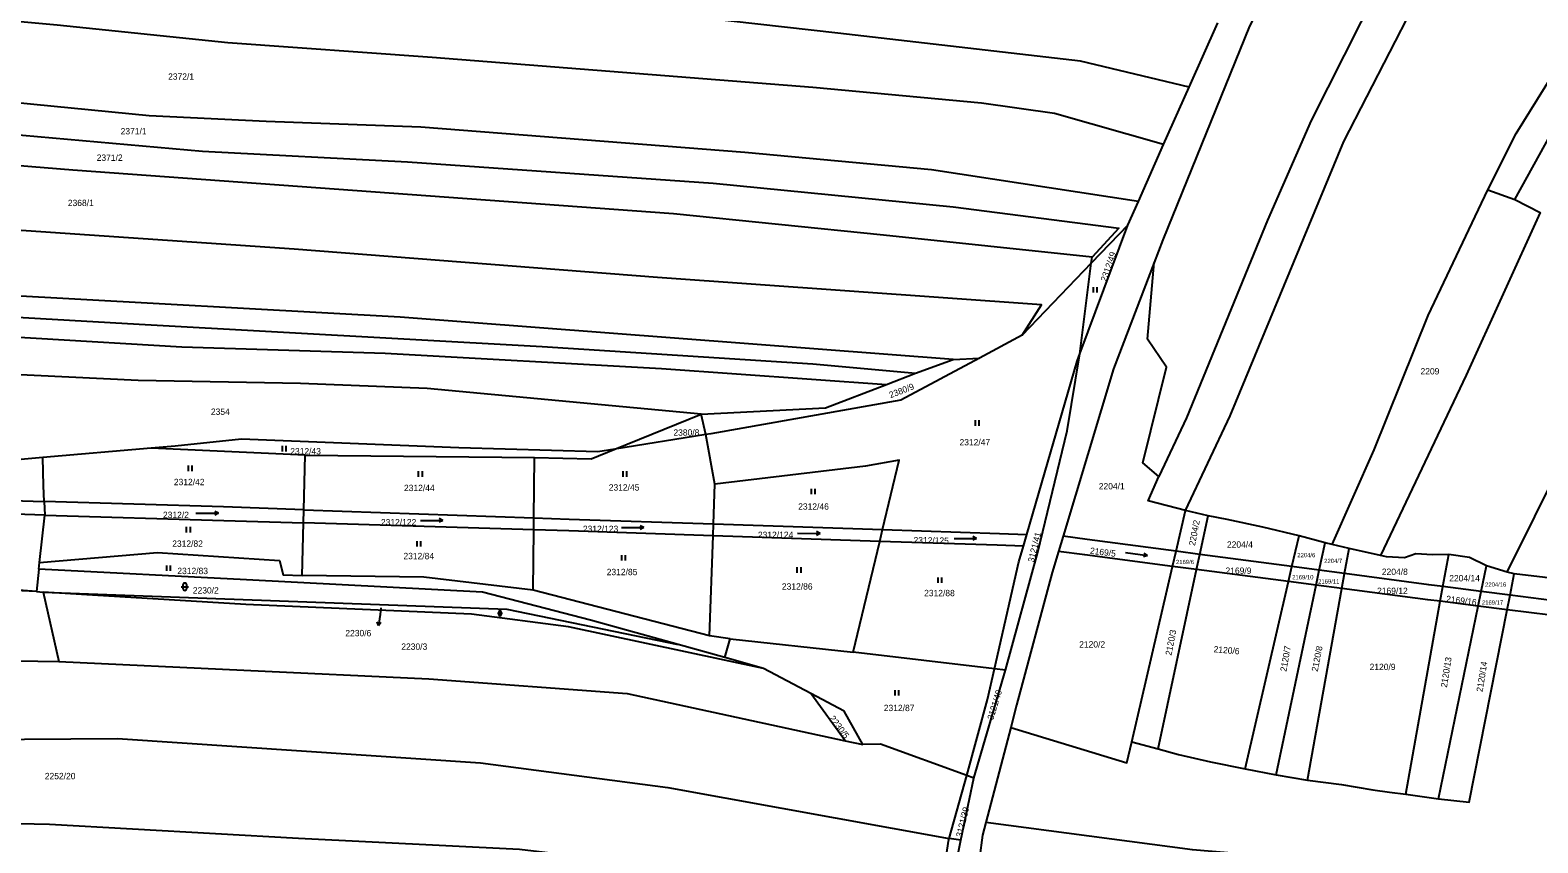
# Model space of a CAD drawing. Extents: x -776734 to -748832, y -1118122 to -976986.
# Drawn here: x -753881.8 to -753477.6, y -1116083.5 to -1115865.6 of the extents above; entities that cross this region are included whole.
import ezdxf

# ---------------------------------------------------------------- set-up
doc = ezdxf.new("R2010")
doc.units = 0
for name, color, linetype in [('KM_Hranice parcel', 7, 'Continuous'), ('KM_Parcelní čísla', 7, 'Continuous'), ('KM_Pop  PČ popisy', 7, 'Continuous'), ('KM_Značky kultur', 7, 'Continuous')]:
    doc.layers.add(name, color=color, linetype=linetype)

msp = doc.modelspace()

# ---------------------------------------------------------------- linework, layer by layer
at = {"layer": 'KM_Hranice parcel'}
for p, q in [((-753571.08, -1115880.91), (-753563.39, -1115863.62)), ((-753577.9, -1115896.29), (-753571.08, -1115880.91)), ((-753584.66, -1115911.51), (-753577.9, -1115896.29)), ((-753587.47, -1115917.84), (-753584.66, -1115911.51)), ((-753490.94, -1115908.37), (-753483.74, -1115911.02)), ((-753600.32, -1115952.33), (-753587.47, -1115917.84)), ((-753587.47, -1115917.84), (-753597.27, -1115928.05)), ((-753597.27, -1115928.05), (-753597.07, -1115926.43)), ((-753597.27, -1115928.05), (-753615.81, -1115947.38)), ((-753600.32, -1115952.33), (-753597.27, -1115928.05)), ((-753615.81, -1115947.38), (-753627.26, -1115953.5)), ((-753644.38, -1115957.57), (-753634.31, -1115953.88)), ((-753634.31, -1115953.88), (-753627.26, -1115953.5)), ((-753652.17, -1115960.57), (-753644.38, -1115957.57)), ((-753725.01, -1115977.92), (-753701.84, -1115968.54)), ((-753700.66, -1115974), (-753701.84, -1115968.54)), ((-753700.66, -1115974), (-753725.01, -1115977.92)), ((-753698.18, -1115987.28), (-753700.66, -1115974)), ((-753849.36, -1115977.69), (-753878.37, -1115980.16)), ((-753808.06, -1115979.58), (-753849.36, -1115977.69)), ((-753808.42, -1115994.17), (-753808.06, -1115979.58)), ((-753808.06, -1115979.58), (-753746.56, -1115980.16)), ((-753746.74, -1115996.34), (-753746.56, -1115980.16)), ((-753698.56, -1115997.97), (-753698.18, -1115987.28)), ((-753878.03, -1115991.94), (-753877.86, -1115995.59)), ((-753879.28, -1116008.36), (-753877.86, -1115995.59)), ((-753808.51, -1115997.69), (-753808.42, -1115994.17)), ((-753808.42, -1115994.17), (-753746.74, -1115996.34)), ((-753746.78, -1115999.55), (-753746.74, -1115996.34)), ((-753574.53, -1116005.3), (-753571.99, -1115994.34)), ((-753565.97, -1115995.8), (-753571.99, -1115994.34)), ((-753568.18, -1116006.14), (-753565.97, -1115995.8)), ((-753808.85, -1116011.8), (-753808.51, -1115997.69)), ((-753746.78, -1115999.55), (-753808.51, -1115997.69)), ((-753746.96, -1116015.77), (-753746.78, -1115999.55)), ((-753698.67, -1116001.14), (-753698.56, -1115997.97)), ((-753698.56, -1115997.97), (-753653.25, -1115999.5)), ((-753654, -1116002.65), (-753653.25, -1115999.5)), ((-753699.61, -1116027.97), (-753698.67, -1116001.14)), ((-753654, -1116002.65), (-753698.67, -1116001.14)), ((-753661.12, -1116032.34), (-753654, -1116002.65)), ((-753615.44, -1116003.95), (-753614.52, -1116000.8)), ((-753604.85, -1116001.28), (-753606.08, -1116005.37)), ((-753543.47, -1116009.41), (-753541.56, -1116001.18)), ((-753534.59, -1116003.04), (-753541.56, -1116001.18)), ((-753536.14, -1116010.38), (-753534.59, -1116003.04)), ((-753532.67, -1116003.47), (-753534.59, -1116003.04)), ((-753528.16, -1116004.55), (-753532.67, -1116003.47)), ((-753529.37, -1116011.28), (-753528.16, -1116004.55)), ((-753519.78, -1116006.45), (-753528.16, -1116004.55)), ((-753879.48, -1116010.13), (-753879.28, -1116008.36)), ((-753575.47, -1116009.37), (-753574.53, -1116005.3)), ((-753568.18, -1116006.14), (-753574.53, -1116005.3)), ((-753569.05, -1116010.21), (-753568.18, -1116006.14)), ((-753543.47, -1116009.41), (-753568.18, -1116006.14)), ((-753502.99, -1116014.76), (-753501.44, -1116006.14)), ((-753880.11, -1116016.14), (-753945.75, -1116011.1)), ((-753879.48, -1116010.13), (-753880.11, -1116016.14)), ((-753586.4, -1116056.45), (-753575.47, -1116009.37)), ((-753579.33, -1116058.29), (-753569.05, -1116010.21)), ((-753569.05, -1116010.21), (-753575.47, -1116009.37)), ((-753544.4, -1116013.43), (-753569.05, -1116010.21)), ((-753544.4, -1116013.43), (-753543.47, -1116009.41)), ((-753536.14, -1116010.38), (-753543.47, -1116009.41)), ((-753536.99, -1116014.4), (-753536.14, -1116010.38)), ((-753529.37, -1116011.28), (-753536.14, -1116010.38)), ((-753530.09, -1116015.3), (-753529.37, -1116011.28)), ((-753492.72, -1116016.08), (-753491.36, -1116009.22)), ((-753485.8, -1116010.88), (-753491.36, -1116009.22)), ((-753483.87, -1116011.33), (-753485.8, -1116010.88)), ((-753485, -1116017.07), (-753483.87, -1116011.33)), ((-753880.11, -1116016.14), (-753878.26, -1116016.25)), ((-753878.26, -1116016.25), (-753874.06, -1116034.91)), ((-753699.61, -1116027.97), (-753746.96, -1116015.77)), ((-753556.01, -1116063.62), (-753544.4, -1116013.43)), ((-753547.73, -1116065.21), (-753536.99, -1116014.4)), ((-753536.99, -1116014.4), (-753544.4, -1116013.43)), ((-753539.33, -1116066.64), (-753530.09, -1116015.3)), ((-753530.09, -1116015.3), (-753536.99, -1116014.4)), ((-753503.7, -1116018.73), (-753502.99, -1116014.76)), ((-753492.72, -1116016.08), (-753502.99, -1116014.76)), ((-753493.53, -1116020.02), (-753492.72, -1116016.08)), ((-753485, -1116017.07), (-753492.72, -1116016.08)), ((-753512.99, -1116070.44), (-753503.7, -1116018.73)), ((-753504.22, -1116071.69), (-753493.53, -1116020.02)), ((-753493.53, -1116020.02), (-753503.7, -1116018.73)), ((-753485.78, -1116021), (-753493.53, -1116020.02)), ((-753485.78, -1116021), (-753485, -1116017.07)), ((-753459.28, -1116020.37), (-753485, -1116017.07)), ((-753460.1, -1116024.25), (-753485.78, -1116021)), ((-753694.12, -1116028.76), (-753699.61, -1116027.97)), ((-753695.56, -1116033.79), (-753694.12, -1116028.76)), ((-753694.12, -1116028.76), (-753661.12, -1116032.34)), ((-753695.56, -1116033.79), (-753708.02, -1116030.32)), ((-753623.23, -1116036.86), (-753661.12, -1116032.34)), ((-753985.44, -1116033.05), (-753874.06, -1116034.91)), ((-753874.06, -1116034.91), (-753774.88, -1116039.49)), ((-753685.13, -1116036.7), (-753695.56, -1116033.79)), ((-753672.45, -1116043.44), (-753685.13, -1116036.7)), ((-753620.32, -1116037.2), (-753623.23, -1116036.86)), ((-753628.77, -1116066.17), (-753620.32, -1116037.2)), ((-753663.27, -1116056.11), (-753672.45, -1116043.44)), ((-753618.85, -1116052.54), (-753625.53, -1116078.04)), ((-753663.27, -1116056.11), (-753658.51, -1116057.14)), ((-753586.4, -1116056.45), (-753579.33, -1116058.29)), ((-753556.01, -1116063.62), (-753547.73, -1116065.21)), ((-753547.73, -1116065.21), (-753539.33, -1116066.64)), ((-753635.35, -1116082.33), (-753630.68, -1116065.41)), ((-753632.22, -1116082.74), (-753628.77, -1116066.17)), ((-753628.77, -1116066.17), (-753630.68, -1116065.41)), ((-753512.99, -1116070.44), (-753504.22, -1116071.69)), ((-753636.1, -1116102.27), (-753632.22, -1116082.74)), ((-753632.22, -1116082.74), (-753635.35, -1116082.33))]:
    msp.add_line(p, q, dxfattribs=at)
for points in [[(-753571.99, -1115994.34), (-753560.01, -1115968.98), (-753529.56, -1115895.4), (-753511.09, -1115859.55), (-753480.53, -1115804.68), (-753460.3, -1115774.43), (-753437.55, -1115744.63), (-753414.67, -1115716.92)], [(-753490.94, -1115908.37), (-753483.39, -1115893.34), (-753471.89, -1115874.85), (-753451.6, -1115839.18), (-753429.91, -1115806.89), (-753403.78, -1115772.61), (-753383.53, -1115749.46)], [(-753458.14, -1115752.36), (-753476.2, -1115778.74), (-753488.13, -1115797.43), (-753516.15, -1115845.88), (-753538.36, -1115889.85), (-753550.01, -1115916.54), (-753571.71, -1115969.55), (-753579.2, -1115985.28)], [(-753483.74, -1115911.02), (-753469.02, -1115884.41), (-753445.31, -1115843.67), (-753414.14, -1115798.2), (-753397.25, -1115774.79), (-753378.5, -1115754.66)], [(-753501.19, -1115763.06), (-753520.91, -1115796.56), (-753554.83, -1115864.52), (-753578.1, -1115921.85), (-753580.41, -1115927.88)], [(-753485.8, -1116010.88), (-753463.55, -1115966.12), (-753452.66, -1115941.63), (-753441.17, -1115921.59), (-753422.44, -1115892.78), (-753407.91, -1115868.42), (-753388.24, -1115839.27), (-753358.2, -1115801.88), (-753345.43, -1115788.84)], [(-753571.08, -1115880.91), (-753600.14, -1115873.86), (-753665.25, -1115866.36), (-753708.1, -1115861.57), (-753770.02, -1115856.61), (-753840.63, -1115851.28), (-753906.64, -1115844.01), (-753982.49, -1115836.74), (-754094.79, -1115826.98)], [(-753577.9, -1115896.29), (-753607.12, -1115887.93), (-753626.68, -1115885.18), (-753671.92, -1115880.94), (-753774.03, -1115872.92), (-753828.77, -1115869), (-753874.56, -1115864.28), (-753950.35, -1115857.27), (-754060.97, -1115848.08), (-754093.51, -1115845.09), (-754127.86, -1115840.84)], [(-753584.66, -1115911.51), (-753640.14, -1115903.08), (-753690.16, -1115898.36), (-753777.02, -1115891.63), (-753818.47, -1115890.09), (-753849.84, -1115888.56), (-753975.46, -1115876.24), (-754062.63, -1115868.93), (-754104.58, -1115865.38), (-754156.97, -1115858.77)], [(-754166.91, -1115867.23), (-754105.63, -1115874.54), (-754039.24, -1115880.55), (-753920.1, -1115890.53), (-753835.53, -1115898.05), (-753780.61, -1115900.91), (-753698.63, -1115906.65), (-753634.28, -1115912.94), (-753589.88, -1115918.68), (-753597.07, -1115926.43)], [(-753597.07, -1115926.43), (-753653.01, -1115920.53), (-753709.25, -1115914.86), (-753870.37, -1115903.11), (-754015.42, -1115891.37), (-754085.69, -1115885.59), (-754178.82, -1115877.44)], [(-753615.81, -1115947.38), (-753610.67, -1115939.22), (-753713.61, -1115931.92), (-753810.99, -1115924.35), (-753906.45, -1115917.81), (-753997.43, -1115911.53), (-754129.41, -1115901.4), (-754187.71, -1115897.82), (-754213.34, -1115895.19)], [(-753532.67, -1116003.47), (-753521.41, -1115978.15), (-753507, -1115942.07), (-753490.94, -1115908.37)], [(-753483.74, -1115911.02), (-753476.91, -1115914.52), (-753496.79, -1115958.09), (-753519.78, -1116006.45)], [(-753634.31, -1115953.88), (-753782.57, -1115942.57), (-753889.17, -1115936.67), (-754003.5, -1115930.04), (-754113.87, -1115922.18), (-754186.37, -1115919.15), (-754252.67, -1115914.01)], [(-754263.97, -1115919.17), (-754191.45, -1115924.86), (-754121.71, -1115927.28), (-754050.03, -1115932.73), (-753953.82, -1115938.65), (-753852.54, -1115944.45), (-753744.49, -1115950.38), (-753671.97, -1115955.09), (-753644.38, -1115957.57)], [(-754275.03, -1115924.54), (-754188.86, -1115931.02), (-754119.84, -1115932.35), (-754015.78, -1115939.84), (-753919.33, -1115945.89), (-753841.13, -1115950.48), (-753786.6, -1115952.19), (-753712.47, -1115956.3), (-753652.17, -1115960.57)], [(-753580.41, -1115927.88), (-753591.3, -1115956.36), (-753604.85, -1116001.28)], [(-753579.2, -1115985.28), (-753583.42, -1115981.56), (-753577.12, -1115955.95), (-753582.18, -1115948.47), (-753580.41, -1115927.88)], [(-753701.84, -1115968.54), (-753775.32, -1115961.64), (-753809.26, -1115960.34), (-753852.8, -1115959.54), (-753955.19, -1115954.63)], [(-753627.26, -1115953.5), (-753648.37, -1115964.78), (-753699.32, -1115973.78), (-753700.66, -1115974)], [(-753620.32, -1116037.2), (-753611.58, -1116005.52), (-753603.71, -1115973.02), (-753600.32, -1115952.33)], [(-753614.52, -1116000.8), (-753601.06, -1115954.31), (-753600.32, -1115952.33)], [(-753701.84, -1115968.54), (-753668.57, -1115966.86), (-753652.17, -1115960.57)], [(-753725.01, -1115977.92), (-753729.56, -1115978.65), (-753766.89, -1115977.54), (-753825.11, -1115975.28), (-753842.88, -1115977.14), (-753849.36, -1115977.69)], [(-753878.37, -1115980.16), (-753883.31, -1115980.58), (-753908.48, -1115983.01), (-753930.35, -1115981.03), (-753943.32, -1115978.26)], [(-753878.03, -1115991.94), (-753878.23, -1115987.75), (-753878.37, -1115980.16)], [(-753746.56, -1115980.16), (-753731.38, -1115980.55), (-753725.01, -1115977.92)], [(-753653.25, -1115999.5), (-753648.78, -1115980.84), (-753657.79, -1115982.49), (-753698.18, -1115987.28)], [(-753571.99, -1115994.34), (-753582.01, -1115991.75), (-753579.2, -1115985.28)], [(-753944.17, -1115989.6), (-753898.48, -1115991.32), (-753878.03, -1115991.94)], [(-753808.42, -1115994.17), (-753829.91, -1115993.41), (-753878.03, -1115991.94)], [(-753877.86, -1115995.59), (-753902.09, -1115994.85), (-753944.46, -1115993.59)], [(-753877.86, -1115995.59), (-753829.82, -1115997.05), (-753808.51, -1115997.69)], [(-753746.74, -1115996.34), (-753737.28, -1115996.67), (-753698.56, -1115997.97)], [(-753541.56, -1116001.18), (-753551.3, -1115998.83), (-753560.88, -1115996.75), (-753565.97, -1115995.8)], [(-753698.67, -1116001.14), (-753737.35, -1115999.83), (-753746.78, -1115999.55)], [(-753653.25, -1115999.5), (-753621.88, -1116000.55), (-753614.52, -1116000.8)], [(-753615.44, -1116003.95), (-753622.55, -1116003.71), (-753654, -1116002.65)], [(-753623.23, -1116036.86), (-753616.66, -1116008.18), (-753615.44, -1116003.95)], [(-753574.53, -1116005.3), (-753598.35, -1116002.14), (-753604.85, -1116001.28)], [(-753879.28, -1116008.36), (-753847.68, -1116005.63), (-753814.97, -1116007.82), (-753813.98, -1116011.61), (-753808.85, -1116011.8)], [(-753606.08, -1116005.37), (-753607.77, -1116010.96), (-753617.29, -1116046.58), (-753618.85, -1116052.54)], [(-753575.47, -1116009.37), (-753598.98, -1116006.3), (-753606.08, -1116005.37)], [(-753501.44, -1116006.14), (-753505.82, -1116006.23), (-753510.25, -1116006.04), (-753513.29, -1116007.04), (-753518.14, -1116006.83), (-753519.78, -1116006.45)], [(-753491.36, -1116009.22), (-753495.86, -1116006.99), (-753501.44, -1116006.14)], [(-753880.11, -1116016.14), (-753961.19, -1116012.35), (-753987.84, -1116010.97)], [(-753708.02, -1116030.32), (-753731.53, -1116023.77), (-753760.51, -1116016.29), (-753823.82, -1116013), (-753879.48, -1116010.13)], [(-753746.96, -1116015.77), (-753776.22, -1116012.28), (-753808.85, -1116011.8)], [(-753502.99, -1116014.76), (-753506.82, -1116014.27), (-753529.37, -1116011.28)], [(-753463.76, -1116013.84), (-753466.06, -1116013.35), (-753475.6, -1116012.38), (-753483.87, -1116011.33)], [(-753878.26, -1116016.25), (-753753.95, -1116020.8), (-753708.02, -1116030.32)], [(-753685.13, -1116036.7), (-753737.45, -1116025.59), (-753763.42, -1116022.17), (-753823.96, -1116019.56), (-753878.26, -1116016.25)], [(-753503.7, -1116018.73), (-753507.01, -1116018.31), (-753530.09, -1116015.3)], [(-753504.22, -1116071.69), (-753495.95, -1116072.61), (-753485.78, -1116021)], [(-753630.68, -1116065.41), (-753625.11, -1116045.05), (-753623.23, -1116036.86)], [(-753774.88, -1116039.49), (-753721.69, -1116043.44), (-753663.27, -1116056.11)], [(-753658.51, -1116057.14), (-753663.49, -1116048.21), (-753672.45, -1116043.44)], [(-753618.85, -1116052.54), (-753587.77, -1116062.06), (-753586.4, -1116056.45)], [(-754103.29, -1116054.43), (-754033.2, -1116054.99), (-753895.91, -1116055.76), (-753858.39, -1116055.53), (-753761.08, -1116062.05), (-753710.82, -1116068.63), (-753635.35, -1116082.33)], [(-753630.68, -1116065.41), (-753653.81, -1116057.04), (-753658.51, -1116057.14)], [(-753579.33, -1116058.29), (-753573.91, -1116059.84), (-753565.35, -1116061.77), (-753556.01, -1116063.62)], [(-753539.33, -1116066.64), (-753530.22, -1116067.87), (-753521.75, -1116069.28), (-753517.3, -1116069.91), (-753512.99, -1116070.44)], [(-753638.32, -1116101.89), (-753701.48, -1116091.04), (-753750.62, -1116085.3), (-753809.83, -1116082.29), (-753876.57, -1116078.54), (-753901.31, -1116078), (-754026.99, -1116076.59), (-754105.4, -1116075.45)], [(-753625.53, -1116078.04), (-753626.42, -1116081.45), (-753627.28, -1116087.49)], [(-753168.75, -1116115.97), (-753242.21, -1116108.42), (-753300.95, -1116105.55), (-753330.68, -1116104.81), (-753441.7, -1116095.03), (-753454.35, -1116094.38), (-753494.58, -1116091.42), (-753528.47, -1116088.82), (-753529.59, -1116088.71), (-753535.29, -1116088.28), (-753570.1, -1116085.34), (-753625.53, -1116078.04)], [(-753638.32, -1116101.89), (-753635.55, -1116083.05), (-753635.35, -1116082.33)]]:
    msp.add_lwpolyline(points, dxfattribs=at)
at = {"layer": 'KM_Pop  PČ popisy'}
for p, q in [((-753787.72, -1116020.48), (-753787.97, -1116022.28)), ((-753788.388, -1116025.252), (-753788.744, -1116024.19)), ((-753787.97, -1116022.28), (-753788.388, -1116025.252)), ((-753788.388, -1116025.252), (-753787.752, -1116024.33))]:
    msp.add_line(p, q, dxfattribs=at)
at = {"layer": 'KM_Značky kultur'}
for p, q in [((-753596.711, -1115935.96), (-753596.711, -1115934.46)), ((-753595.71, -1115935.96), (-753595.71, -1115934.46)), ((-753628.361, -1115971.66), (-753628.361, -1115970.16)), ((-753627.36, -1115971.66), (-753627.36, -1115970.16)), ((-753814.161, -1115978.58), (-753814.161, -1115977.08)), ((-753813.16, -1115978.58), (-753813.16, -1115977.08)), ((-753839.341, -1115983.82), (-753839.341, -1115982.32)), ((-753838.34, -1115983.82), (-753838.34, -1115982.32)), ((-753777.621, -1115985.35), (-753777.621, -1115983.85)), ((-753776.62, -1115985.35), (-753776.62, -1115983.85)), ((-753722.791, -1115985.31), (-753722.791, -1115983.81)), ((-753721.79, -1115985.31), (-753721.79, -1115983.81)), ((-753672.271, -1115990.04), (-753672.271, -1115988.54)), ((-753671.27, -1115990.04), (-753671.27, -1115988.54)), ((-753837.323, -1115995.129), (-753831.323, -1115995.129)), ((-753831.323, -1115995.129), (-753832.3, -1115994.627)), ((-753831.323, -1115995.129), (-753832.3, -1115995.63)), ((-753771.163, -1115997.039), (-753772.14, -1115996.537)), ((-753839.831, -1116000.3), (-753839.831, -1115998.8)), ((-753838.83, -1116000.3), (-753838.83, -1115998.8)), ((-753777.163, -1115997.039), (-753771.163, -1115997.039)), ((-753771.163, -1115997.039), (-753772.14, -1115997.54)), ((-753723.253, -1115998.979), (-753717.253, -1115998.979)), ((-753717.253, -1115998.979), (-753718.23, -1115998.477)), ((-753717.253, -1115998.979), (-753718.23, -1115999.48)), ((-753676.003, -1116000.457), (-753670.003, -1116000.561)), ((-753670.003, -1116000.561), (-753670.989, -1116001.046)), ((-753670.003, -1116000.561), (-753670.972, -1116000.043)), ((-753778.041, -1116004.07), (-753778.041, -1116002.57)), ((-753777.04, -1116004.07), (-753777.04, -1116002.57)), ((-753634.043, -1116001.859), (-753628.043, -1116001.859)), ((-753628.043, -1116001.859), (-753629.02, -1116001.357)), ((-753628.043, -1116001.859), (-753629.02, -1116002.36)), ((-753723.171, -1116007.83), (-753723.171, -1116006.33)), ((-753722.17, -1116007.83), (-753722.17, -1116006.33)), ((-753588.145, -1116005.633), (-753582.203, -1116006.468)), ((-753582.203, -1116006.468), (-753583.241, -1116006.829)), ((-753582.203, -1116006.468), (-753583.101, -1116005.836)), ((-753845.111, -1116010.59), (-753845.111, -1116009.09)), ((-753844.11, -1116010.59), (-753844.11, -1116009.09)), ((-753676.101, -1116011.11), (-753676.101, -1116009.61)), ((-753675.1, -1116011.11), (-753675.1, -1116009.61)), ((-753638.321, -1116013.81), (-753638.321, -1116012.31)), ((-753637.32, -1116013.81), (-753637.32, -1116012.31)), ((-753841.311, -1116014.821), (-753839.309, -1116014.821)), ((-753840.811, -1116014.321), (-753840.811, -1116015.322)), ((-753839.809, -1116015.322), (-753839.809, -1116014.321)), ((-753756.481, -1116021.931), (-753755.139, -1116021.931)), ((-753756.145, -1116021.595), (-753756.145, -1116022.266)), ((-753755.475, -1116022.266), (-753755.475, -1116021.595)), ((-753649.881, -1116044.02), (-753649.881, -1116042.52)), ((-753648.88, -1116044.02), (-753648.88, -1116042.52))]:
    msp.add_line(p, q, dxfattribs=at)
for centre, radius, start, end in [((-753840.31, -1116014.3209), 0.5, 0, 180), ((-753840.31, -1116015.3209), 0.5, 180, 359.987886), ((-753755.81, -1116021.5956), 0.335, 0, 180), ((-753755.81, -1116022.2656), 0.335, 180, 359.987886)]:
    msp.add_arc(centre, radius, start, end, dxfattribs=at)

# ---------------------------------------------------------------- texts
at = {"layer": 'KM_Parcelní čísla'}
for s, height, p in [('2372/1', 1.7, (-753844.79, -1115878.88)), ('2371/1', 1.7, (-753857.52, -1115893.54)), ('2371/2', 1.7, (-753863.94, -1115900.63)), ('2368/1', 1.7, (-753871.68, -1115912.76)), ('2209', 1.7, (-753509.01, -1115957.9)), ('2354', 1.7, (-753833.32, -1115968.74)), ('2380/8', 1.7, (-753709.31, -1115974.33)), ('2312/47', 1.7, (-753632.61, -1115976.93)), ('2312/43', 1.7, (-753812.04, -1115979.35)), ('2312/42', 1.7, (-753843.25, -1115987.59)), ('2312/44', 1.7, (-753781.55, -1115989.18)), ('2312/45', 1.7, (-753726.65, -1115989.04)), ('2204/1', 1.7, (-753595.27, -1115988.72)), ('2312/46', 1.7, (-753675.86, -1115994.16)), ('2312/2', 1.7, (-753846.17, -1115996.41)), ('2312/122', 1.7, (-753787.73, -1115998.36)), ('2312/123', 1.7, (-753733.58, -1116000.16)), ('2312/124', 1.7, (-753686.66, -1116001.76)), ('2312/82', 1.7, (-753843.69, -1116004.12)), ('2204/4', 1.7, (-753560.9, -1116004.35)), ('2312/84', 1.7, (-753781.7, -1116007.44)), ('2169/6', 1.14, (-753574.557, -1116008.75)), ('2204/6', 1.14, (-753542.047, -1116006.91)), ('2204/7', 1.14, (-753534.827, -1116008.46)), ('2312/83', 1.7, (-753842.32, -1116011.44)), ('2312/85', 1.7, (-753727.2, -1116011.72)), ('2169/9', 1.7, (-753561.29, -1116011.37)), ('2169/10', 1.14, (-753543.402, -1116012.83)), ('2204/8', 1.7, (-753519.37, -1116011.65)), ('2204/14', 1.7, (-753501.3, -1116013.38)), ('2230/2', 1.7, (-753838.16, -1116016.64)), ('2312/86', 1.7, (-753680.22, -1116015.59)), ('2312/88', 1.7, (-753642.1, -1116017.36)), ('2169/11', 1.14, (-753536.452, -1116013.97)), ('2169/12', 1.7, (-753520.65, -1116016.77)), ('2204/16', 1.14, (-753491.702, -1116014.8)), ('2169/17', 1.14, (-753492.532, -1116019.62)), ('2230/6', 1.7, (-753797.275, -1116028.098)), ('2230/3', 1.7, (-753782.27, -1116031.73)), ('2120/2', 1.7, (-753600.52, -1116031.12)), ('2120/9', 1.7, (-753522.66, -1116037.17)), ('2312/87', 1.7, (-753652.91, -1116048.17)), ('2252/20', 1.7, (-753877.85, -1116066.43))]:
    msp.add_text(s, height=height, dxfattribs=at).set_placement(p)
for s, rotation, p in [('2312/49', 71, (-753593.236, -1115933.156)), ('2380/9', 21, (-753651.095, -1115964.293)), ('3121/41', 76, (-753612.675, -1116008.395)), ('2204/2', 79, (-753569.485, -1116003.942)), ('2312/125', 359, (-753644.964, -1116003.169)), ('2169/5', 353, (-753597.713, -1116005.963)), ('2169/16', 353, (-753502.223, -1116018.873)), ('2120/3', 79, (-753575.785, -1116033.352)), ('2120/6', 355, (-753564.534, -1116032.376)), ('2120/7', 80, (-753544.982, -1116037.677)), ('2120/8', 79, (-753536.575, -1116037.692)), ('2120/13', 81, (-753501.93, -1116041.942)), ('2120/14', 81, (-753492.37, -1116043.132)), ('3121/40', 73, (-753623.587, -1116050.658)), ('2230/5', 307, (-753667.588, -1116050.161)), ('3121/39', 76, (-753631.965, -1116082.115))]:
    msp.add_text(s, height=1.7, rotation=rotation, dxfattribs=at).set_placement(p)

doc.saveas('drawing.dxf')
